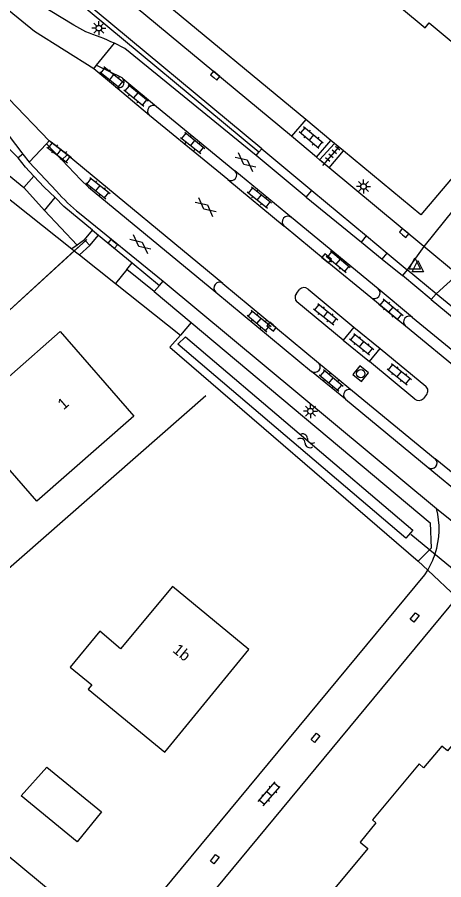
# Model space of a CAD drawing. Extents: x 136000 to 141000, y 400494 to 402006.
# Drawn here: x 137308.3 to 137346.4, y 401829.6 to 401906.5 of the extents above; entities that cross this region are included whole.
import ezdxf

# ---------------------------------------------------------------- set-up
doc = ezdxf.new("R2010")
doc.units = 0
for name, color, linetype in [('gg-afsc-erfafscheiding', 7, 'Continuous'), ('gg-afsc-hekwerk', 7, 'Continuous'), ('gg-anno-huisnummerreeks BGT', 7, 'Continuous'), ('gg-bbg-bijgebouw', 7, 'Continuous'), ('gg-bbg-hoofdgebouw', 7, 'Continuous'), ('gg-knt-onverhard', 7, 'Continuous'), ('gg-knt-verharding', 7, 'Continuous'), ('gg-knt-verharding nz', 7, 'Continuous'), ('gg-kntw-bovenkant insteek waterloop', 7, 'Continuous'), ('gg-kntw-waterlijn', 7, 'Continuous'), ('gg-kwrk-duiker nz buis', 7, 'Continuous'), ('gt-bbg-plantopografie pand', 7, 'Continuous'), ('gt-grn-groengrens', 7, 'Continuous'), ('gt-grn-vlakafsluiter', 7, 'Continuous'), ('gt-grn-weggrens', 7, 'Continuous'), ('gt-symb-gesloten verharding', 7, 'Continuous'), ('gt-symb-klinker verharding', 7, 'Continuous'), ('gt-symb-kolk', 7, 'Continuous'), ('gt-symb-kolk center center', 7, 'Continuous'), ('gt-symb-lichtmast', 7, 'Continuous'), ('gt-symb-rioolschacht', 7, 'Continuous'), ('gt-symb-tegel verharding', 7, 'Continuous'), ('gt-symb-waterafsluiter', 7, 'Continuous'), ('gt-symb-watersymbool', 7, 'Continuous')]:
    doc.layers.add(name, color=color, linetype=linetype)

# ---------------------------------------------------------------- blocks, each defined once
blk = doc.blocks.new('gt0-KOLKCC')
at = {"layer": 'gt-symb-kolk center center'}
blk.add_lwpolyline([(-0.375, 0.2), (0.375, 0.2), (0.375, -0.2), (-0.375, -0.2)], close=True, dxfattribs=at)
blk = doc.blocks.new('gt0-KL1')
at = {"layer": 'gt-symb-klinker verharding'}
for p, q in [((-1.15, 0.3), (1.15, 0.3)), ((-1, -0.3), (-1, 0.3)), ((-0.5, 0.3), (-0.5, 0.45)), ((0, -0.3), (0, 0.3)), ((0.5, 0.3), (0.5, 0.45)), ((1, -0.3), (1, 0.3)), ((-1.15, -0.3), (1.15, -0.3)), ((-0.5, -0.45), (-0.5, -0.3)), ((0.5, -0.45), (0.5, -0.3))]:
    blk.add_line(p, q, dxfattribs=at)
blk = doc.blocks.new('gt0-RS')
at = {"layer": 'gt-symb-rioolschacht'}
blk.add_lwpolyline([(-0.5, -0.5), (0.5, -0.5), (0.5, 0.5), (-0.5, 0.5)], close=True, dxfattribs=at)
blk.add_circle((0, 0), 0.375, dxfattribs=at)
blk = doc.blocks.new('gt0-LMAST')
at = {"layer": 'gt-symb-lichtmast'}
for p, q in [((-0.182, 0.173), (-0.447, 0.438)), ((-0.005, 0.246), (-0.005, 0.621)), ((0.172, 0.173), (0.437, 0.438)), ((-0.255, -0.004), (-0.63, -0.004)), ((-0.182, -0.181), (-0.447, -0.446)), ((-0.005, -0.254), (-0.005, -0.629)), ((0.437, -0.446), (0.172, -0.181)), ((0.245, -0.004), (0.62, -0.004))]:
    blk.add_line(p, q, dxfattribs=at)
blk.add_circle((-0.005, -0.004), 0.25, dxfattribs=at)
blk = doc.blocks.new('gt0-TEG1')
at = {"layer": 'gt-symb-tegel verharding'}
for p, q in [((-1.125, 0), (1.125, 0)), ((-0.9, -0.25), (-0.9, 0.25)), ((-0.45, -0.25), (-0.45, 0.25)), ((0, -0.25), (0, 0.25)), ((0.45, -0.25), (0.45, 0.25)), ((0.9, -0.25), (0.9, 0.25))]:
    blk.add_line(p, q, dxfattribs=at)
blk = doc.blocks.new('gt0-WAFSL')
at = {"layer": 'gt-symb-waterafsluiter'}
for p, q in [((-0.5, -0.333), (0, 0.667)), ((0, 0.667), (0.5, -0.333)), ((0.5, -0.333), (-0.5, -0.333))]:
    blk.add_line(p, q, dxfattribs=at)
blk = doc.blocks.new('gt0-KOLK')
at = {"layer": 'gt-symb-kolk'}
blk.add_lwpolyline([(0, 0), (0.375, 0), (0.375, 0.4), (-0.375, 0.4), (-0.375, 0), (0, 0)], dxfattribs=at)
blk = doc.blocks.new('gt0-GESVH1')
at = {"layer": 'gt-symb-gesloten verharding'}
for p, q in [((-0.992, -0.261), (0.008, 0.239)), ((0.008, -0.261), (-0.992, 0.239)), ((0.008, 0.239), (1.008, -0.261)), ((1.008, 0.239), (0.008, -0.261))]:
    blk.add_line(p, q, dxfattribs=at)
blk = doc.blocks.new('gt0-WA')
at = {"layer": 'gt-symb-watersymbool'}
for centre, start, end in [((-0.323, 0.022), 28.07249, 151.92751), ((0.427, 0.422), 208.07248, 331.92751), ((-0.323, -0.428), 28.07249, 151.92751), ((0.427, -0.028), 208.07248, 331.92751)]:
    blk.add_arc(centre, 0.425, start, end, dxfattribs=at)

msp = doc.modelspace()

# ---------------------------------------------------------------- linework, layer by layer
at = {"layer": 'gg-afsc-erfafscheiding'}
for p, q in [((137334.097, 401897.38), (137314.289, 401913.777)), ((137336.34, 401895.524), (137334.097, 401897.38)), ((137336.66, 401895.258), (137336.34, 401895.524)), ((137337.448, 401894.606), (137336.66, 401895.258)), ((137344.977, 401857.211), (137347.583, 401854.767))]:
    msp.add_line(p, q, dxfattribs=at)
msp.add_lwpolyline([(137349.67, 401895.14), (137344.349, 401888.894), (137337.448, 401894.606)], dxfattribs=at)
at = {"layer": 'gg-afsc-hekwerk'}
for p, q in [((137298.798, 401872.316), (137314.551, 401886.693)), ((137313.438, 401885.677), (137314.429, 401886.582)), ((137314.429, 401886.582), (137314.551, 401886.693)), ((137298.798, 401872.316), (137313.438, 401885.677)), ((137297.917, 401848.944), (137325.17, 401872.778))]:
    msp.add_line(p, q, dxfattribs=at)
at = {"layer": 'gg-bbg-bijgebouw'}
msp.add_lwpolyline([(137315.858, 401835.659), (137313.7, 401832.987), (137308.706, 401837.085), (137310.996, 401839.638), (137315.858, 401835.659)], dxfattribs=at)
at = {"layer": 'gg-bbg-hoofdgebouw'}
for points in [[(137338.416, 401910.857), (137344.734, 401905.562), (137345.112, 401906.014), (137350.657, 401901.367), (137356.249, 401908.039)], [(137310.094, 401863.379), (137303.511, 401870.894), (137312.179, 401878.481), (137318.745, 401870.946), (137310.094, 401863.379)], [(137322.198, 401855.764), (137317.565, 401850.215), (137315.714, 401851.768), (137313.076, 401848.579), (137314.992, 401847.003), (137314.676, 401846.619), (137321.507, 401840.999)], [(137321.507, 401840.999), (137329.022, 401850.134), (137322.198, 401855.764)], [(137350.165, 401831.419), (137353.94, 401835.98), (137353.374, 401836.458), (137353.627, 401837.27), (137351.659, 401838.899), (137350.9, 401838.5), (137347.156, 401841.602), (137346.741, 401841.117), (137346.237, 401841.518), (137344.611, 401839.606), (137344.199, 401839.956), (137340.051, 401834.97), (137340.357, 401834.68), (137338.961, 401832.964), (137339.634, 401832.417), (137333.593, 401825.158), (137339.533, 401820.24), (137342.646, 401824.022), (137341.505, 401824.992), (137341.9, 401825.466), (137344.425, 401828.37), (137346.38, 401826.744), (137347.466, 401828.049)]]:
    msp.add_lwpolyline(points, dxfattribs=at)
at = {"layer": 'gg-knt-onverhard'}
msp.add_line((137313.697, 401886.198), (137313.216, 401885.853), dxfattribs=at)
at = {"layer": 'gg-knt-verharding'}
for p, q in [((137332.819, 401895.887), (137313.08, 401912.308)), ((137330.162, 401894.779), (137311.534, 401910.247)), ((137315.175, 401901.903), (137315.419, 401902.217)), ((137317.098, 401900.309), (137315.175, 401901.903)), ((137317.764, 401901.045), (137320.779, 401898.546)), ((137320.158, 401897.746), (137317.098, 401900.309)), ((137320.779, 401898.546), (137327.774, 401892.815)), ((137327.149, 401892.038), (137320.158, 401897.746)), ((137334.097, 401897.38), (137332.819, 401895.887)), ((137307.638, 401895.896), (137308.751, 401894.425)), ((137311.18, 401895.483), (137310.963, 401895.228)), ((137312.787, 401894.233), (137311.18, 401895.483)), ((137335.062, 401894.021), (137332.819, 401895.887)), ((137335.062, 401894.021), (137336.34, 401895.524)), ((137310.963, 401895.228), (137312.331, 401893.789)), ((137329.906, 401894.472), (137330.162, 401894.779)), ((137330.162, 401894.779), (137334.632, 401891.068)), ((137336.66, 401895.258), (137335.331, 401893.797)), ((137308.751, 401894.425), (137308.841, 401894.307)), ((137308.841, 401894.307), (137309.394, 401893.586)), ((137312.331, 401893.789), (137312.787, 401894.233)), ((137326.705, 401882.769), (137312.787, 401894.233)), ((137329.673, 401894.192), (137329.906, 401894.472)), ((137334.125, 401890.459), (137329.673, 401894.192)), ((137335.331, 401893.797), (137335.062, 401894.021)), ((137336.184, 401893.088), (137337.448, 401894.606)), ((137351.03, 401894.024), (137344.62, 401886.07)), ((137309.394, 401893.586), (137311.85, 401890.993)), ((137336.184, 401893.088), (137335.331, 401893.797)), ((137309.816, 401892.349), (137308.925, 401891.323)), ((137332.815, 401888.654), (137327.774, 401892.815)), ((137344.62, 401886.07), (137336.184, 401893.088)), ((137327.149, 401892.038), (137332.177, 401887.88)), ((137334.125, 401890.459), (137334.632, 401891.068)), ((137334.632, 401891.068), (137339.511, 401887.016)), ((137310.779, 401889.261), (137311.729, 401890.434)), ((137334.125, 401890.459), (137339.058, 401886.457)), ((137313.697, 401886.198), (137310.779, 401889.261)), ((137313.912, 401889.031), (137321.37, 401882.98)), ((137340.547, 401882.306), (137332.815, 401888.654)), ((137339.511, 401887.016), (137341.355, 401885.485)), ((137314.357, 401886.662), (137313.697, 401886.198)), ((137314.429, 401886.582), (137314.357, 401886.662)), ((137314.429, 401886.582), (137314.821, 401886.149)), ((137339.058, 401886.457), (137340.918, 401884.948)), ((137313.216, 401885.853), (137313.438, 401885.677)), ((137313.438, 401885.677), (137313.9, 401885.31)), ((137313.9, 401885.31), (137314.821, 401886.149)), ((137341.355, 401885.485), (137343.147, 401883.997)), ((137313.9, 401885.31), (137317.112, 401882.763)), ((137340.918, 401884.948), (137342.74, 401883.47)), ((137318.113, 401884.011), (137317.112, 401882.763)), ((137320.557, 401882.049), (137318.113, 401884.011)), ((137343.147, 401883.997), (137342.74, 401883.47)), ((137317.112, 401882.763), (137322.906, 401878.169)), ((137321.37, 401882.98), (137345.768, 401862.723)), ((137326.705, 401882.769), (137335.233, 401875.709)), ((137326.075, 401881.996), (137334.606, 401874.935)), ((137333.259, 401881.878), (137333.538, 401882.239)), ((137334.295, 401882.267), (137338.392, 401878.875)), ((137343.63, 401879.749), (137340.547, 401882.306)), ((137345.72, 401881.86), (137345.29, 401881.34)), ((137367.215, 401864.151), (137345.72, 401881.86)), ((137337.426, 401877.731), (137333.306, 401881.123)), ((137342.989, 401878.979), (137339.913, 401881.524)), ((137345.29, 401881.34), (137366.683, 401863.45)), ((137343.63, 401879.749), (137364.9, 401862.216)), ((137338.392, 401878.875), (137337.426, 401877.731)), ((137338.392, 401878.875), (137340.725, 401876.97)), ((137364.23, 401861.478), (137342.989, 401878.979)), ((137337.426, 401877.731), (137339.773, 401875.802)), ((137339.773, 401875.802), (137340.725, 401876.97)), ((137340.725, 401876.97), (137344.804, 401873.61)), ((137335.233, 401875.709), (137338.261, 401873.205)), ((137343.833, 401872.455), (137339.773, 401875.802)), ((137337.636, 401872.453), (137334.606, 401874.935)), ((137338.261, 401873.205), (137345.644, 401867.136)), ((137337.636, 401872.453), (137345.009, 401866.376)), ((137344.87, 401872.859), (137344.585, 401872.513)), ((137357.986, 401856.996), (137345.644, 401867.136)), ((137345.009, 401866.376), (137357.344, 401856.191)), ((137345.768, 401862.723), (137352.986, 401856.784)), ((137344.718, 401856.806), (137344.977, 401857.211))]:
    msp.add_line(p, q, dxfattribs=at)
for points in [[(137314.453, 401905.207), (137313.394, 401905.792), (137310.291, 401907.668)], [(137329.673, 401894.192), (137317.948, 401903.711), (137317.014, 401904.178)], [(137315.419, 401902.217), (137317.672, 401901.121), (137317.764, 401901.045)], [(137312.331, 401893.789), (137314.026, 401891.994), (137314.712, 401891.342), (137326.075, 401881.996)], [(137309.816, 401892.349), (137310.75, 401891.365), (137311.729, 401890.434)], [(137339.913, 401881.524), (137335.831, 401884.86), (137332.177, 401887.88)], [(137347.583, 401854.767), (137323.109, 401825.267), (137320.415, 401827.501), (137344.718, 401856.806)]]:
    msp.add_lwpolyline(points, dxfattribs=at)
for centre, radius, start, end in [((137307.11, 401883.23), 23.171, 64.69559, 71.52427), ((137317.403, 401900.703), 0.498, 232.26741, 43.44925), ((137320.486, 401898.133), 0.507, 54.66329, 229.69591), ((137327.447, 401892.438), 0.499, 233.38096, 48.99433), ((137325.213, 401902.972), 17.946, 221.87525, 230.97187), ((137332.5, 401888.263), 0.502, 51.14847, 229.85474), ((137326.398, 401882.376), 0.499, 51.98777, 229.65171), ((137333.932, 401881.84), 0.561, 49.64739, 134.5892), ((137333.685, 401881.526), 0.553, 140.38103, 226.74329), ((137340.223, 401881.921), 0.503, 232.00822, 49.92553), ((137343.324, 401879.352), 0.501, 52.33188, 228.11555), ((137334.891, 401875.345), 0.499, 235.1489, 46.83079), ((137337.954, 401872.824), 0.489, 51.16835, 229.37056), ((137344.464, 401873.202), 0.532, 319.86051, 50.18431), ((137344.177, 401872.898), 0.561, 232.19554, 316.62518), ((137345.317, 401866.764), 0.495, 231.50688, 48.73384), ((137338.738, 401860.919), 7.258, 341.93702, 14.38962), ((137338.793, 401860.893), 7.197, 329.22706, 341.99759)]:
    msp.add_arc(centre, radius, start, end, dxfattribs=at)
at = {"layer": 'gg-knt-verharding nz'}
for p, q in [((137308.433, 401893.975), (137307.531, 401894.874)), ((137308.841, 401894.307), (137308.433, 401893.975)), ((137314.357, 401886.662), (137315.063, 401887.517)), ((137314.821, 401886.149), (137315.59, 401887.082)), ((137318.113, 401884.011), (137318.592, 401884.607))]:
    msp.add_line(p, q, dxfattribs=at)
for points in [[(137315.175, 401901.903), (137309.877, 401905.229), (137271.918, 401936.157), (137253.021, 401951.781), (137242.544, 401960.483), (137234.344, 401967.861), (137229.126, 401973.044)], [(137311.18, 401895.483), (137303.973, 401902.969), (137302.227, 401904.634), (137241.774, 401954.861), (137230.5, 401963.728), (137224.448, 401967.219)], [(137309.816, 401892.349), (137309.094, 401893.14), (137308.433, 401893.975)]]:
    msp.add_lwpolyline(points, dxfattribs=at)
at = {"layer": 'gg-kntw-bovenkant insteek waterloop'}
msp.add_line((137323.877, 401879.277), (137322.906, 401878.169), dxfattribs=at)
for points in [[(137323.877, 401879.277), (137345.192, 401861.434), (137345.278, 401859.181), (137344.113, 401858.022)], [(137322.906, 401878.169), (137321.962, 401877.092), (137344.113, 401858.022)]]:
    msp.add_lwpolyline(points, dxfattribs=at)
at = {"layer": 'gg-kntw-waterlijn'}
msp.add_lwpolyline([(137323.37, 401878.022), (137343.637, 401860.791), (137343.02, 401860.065), (137322.662, 401877.374), (137323.37, 401878.022)], dxfattribs=at)
at = {"layer": 'gg-kwrk-duiker nz buis'}
for p, q in [((137313.216, 401885.853), (137313.438, 401885.677)), ((137313.438, 401885.677), (137313.9, 401885.31)), ((137313.9, 401885.31), (137317.112, 401882.763)), ((137317.112, 401882.763), (137322.906, 401878.169)), ((137343.465, 401860.429), (137352.338, 401853.085))]:
    msp.add_line(p, q, dxfattribs=at)
msp.add_lwpolyline([(137291.773, 401902.859), (137301.254, 401895.34), (137313.216, 401885.853)], dxfattribs=at)
at = {"layer": 'gt-bbg-plantopografie pand'}
msp.add_lwpolyline([(137300.074, 401837.938), (137317.399, 401823.586), (137311.785, 401816.809), (137294.46, 401831.161), (137300.074, 401837.938)], dxfattribs=at)
at = {"layer": 'gt-grn-groengrens'}
for p, q in [((137329.906, 401894.472), (137311.281, 401909.937)), ((137339.058, 401886.457), (137339.511, 401887.016)), ((137340.918, 401884.948), (137341.355, 401885.485)), ((137320.557, 401882.049), (137323.877, 401879.277)), ((137344.113, 401858.022), (137344.977, 401857.211))]:
    msp.add_line(p, q, dxfattribs=at)
at = {"layer": 'gt-grn-vlakafsluiter'}
for p, q in [((137307.613, 401892.383), (137308.925, 401891.323)), ((137308.925, 401891.323), (137310.779, 401889.261))]:
    msp.add_line(p, q, dxfattribs=at)
at = {"layer": 'gt-grn-weggrens'}
for p, q in [((137315.419, 401902.217), (137317.014, 401904.178)), ((137310.963, 401895.228), (137309.394, 401893.586)), ((137315.063, 401887.517), (137315.59, 401887.082)), ((137315.59, 401887.082), (137318.592, 401884.607)), ((137344.62, 401886.07), (137343.147, 401883.997)), ((137347.619, 401883.576), (137344.62, 401886.07)), ((137318.592, 401884.607), (137321.033, 401882.594)), ((137345.72, 401881.86), (137343.147, 401883.997)), ((137345.29, 401881.34), (137342.74, 401883.47)), ((137345.72, 401881.86), (137347.619, 401883.576)), ((137320.557, 401882.049), (137321.033, 401882.594)), ((137321.033, 401882.594), (137321.37, 401882.98))]:
    msp.add_line(p, q, dxfattribs=at)
msp.add_lwpolyline([(137315.063, 401887.517), (137312.5, 401889.63), (137311.729, 401890.434)], dxfattribs=at)

# ---------------------------------------------------------------- block references
at = {"layer": 'gt-symb-gesloten verharding', "rotation": -39.15225868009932}
for p in [(137328.713, 401893.597), (137325.164, 401889.593), (137319.34, 401886.286)]:
    msp.add_blockref('gt0-GESVH1', p, dxfattribs=at)
at = {"layer": 'gt-symb-klinker verharding'}
for p, rotation in [((137316.79, 401901.151), -38.66875373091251), ((137318.944, 401899.543), -38.66875373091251), ((137324.011, 401895.295), -38.66875372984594), ((137334.582, 401895.776), 139.98904227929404), ((137312.093, 401894.472), -37.52317188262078), ((137315.546, 401891.26), -38.66875373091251), ((137329.955, 401890.443), -38.668753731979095), ((137336.994, 401884.709), -39.80557109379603), ((137335.88, 401880.031), -38.8298249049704), ((137341.695, 401880.432), -39.80557109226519), ((137329.926, 401879.431), -39.80557109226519), ((137339.081, 401877.359), -38.829824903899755), ((137342.446, 401874.686), -38.8298249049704), ((137336.357, 401874.123), -39.80557109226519), ((137330.83, 401837.268), 49.0134667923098)]:
    msp.add_blockref('gt0-KL1', p, dxfattribs=dict(at, rotation=rotation))
at = {"layer": 'gt-symb-kolk'}
for p, rotation in [((137325.877, 401901.139), -39.72486253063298), ((137342.738, 401887.114), -39.72486252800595), ((137316.734, 401886.143), -39.72486253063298), ((137335.831, 401884.86), -39.277311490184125), ((137331.17, 401879.077), 140.3558250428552)]:
    msp.add_blockref('gt0-KOLK', p, dxfattribs=dict(at, rotation=rotation))
at = {"layer": 'gt-symb-kolk center center'}
for p, rotation in [((137343.813, 401852.995), 50.72268850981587), ((137334.954, 401842.278), 50.194428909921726), ((137325.974, 401831.451), 51.37599601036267)]:
    msp.add_blockref('gt0-KOLKCC', p, dxfattribs=dict(at, rotation=rotation))
at = {"layer": 'gt-symb-lichtmast'}
for p in [(137315.626, 401905.532), (137339.252, 401891.417), (137334.512, 401871.387)]:
    msp.add_blockref('gt0-LMAST', p, dxfattribs=at)
at = {"layer": 'gt-symb-rioolschacht', "rotation": -38.25701687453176}
msp.add_blockref('gt0-RS', (137338.995, 401874.73), dxfattribs=at)
at = {"layer": 'gt-symb-tegel verharding', "rotation": 48.770950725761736}
msp.add_blockref('gt0-TEG1', (137336.352, 401894.141), dxfattribs=at)
at = {"layer": 'gt-symb-waterafsluiter'}
for p in [(137343.831, 401884.379), (137344.085, 401884.146)]:
    msp.add_blockref('gt0-WAFSL', p, dxfattribs=at)
at = {"layer": 'gt-symb-watersymbool', "rotation": 152.99934529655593}
msp.add_blockref('gt0-WA', (137334.181, 401868.718), dxfattribs=at)

# ---------------------------------------------------------------- texts
at = {"layer": 'gg-anno-huisnummerreeks BGT'}
for s, rotation, p in [('1', 41.1, (137312.482, 401871.453)), ('1b', 320.5, (137322.146, 401849.972))]:
    msp.add_text(s, height=1, rotation=rotation, dxfattribs=at).set_placement(p)

doc.saveas('drawing.dxf')
